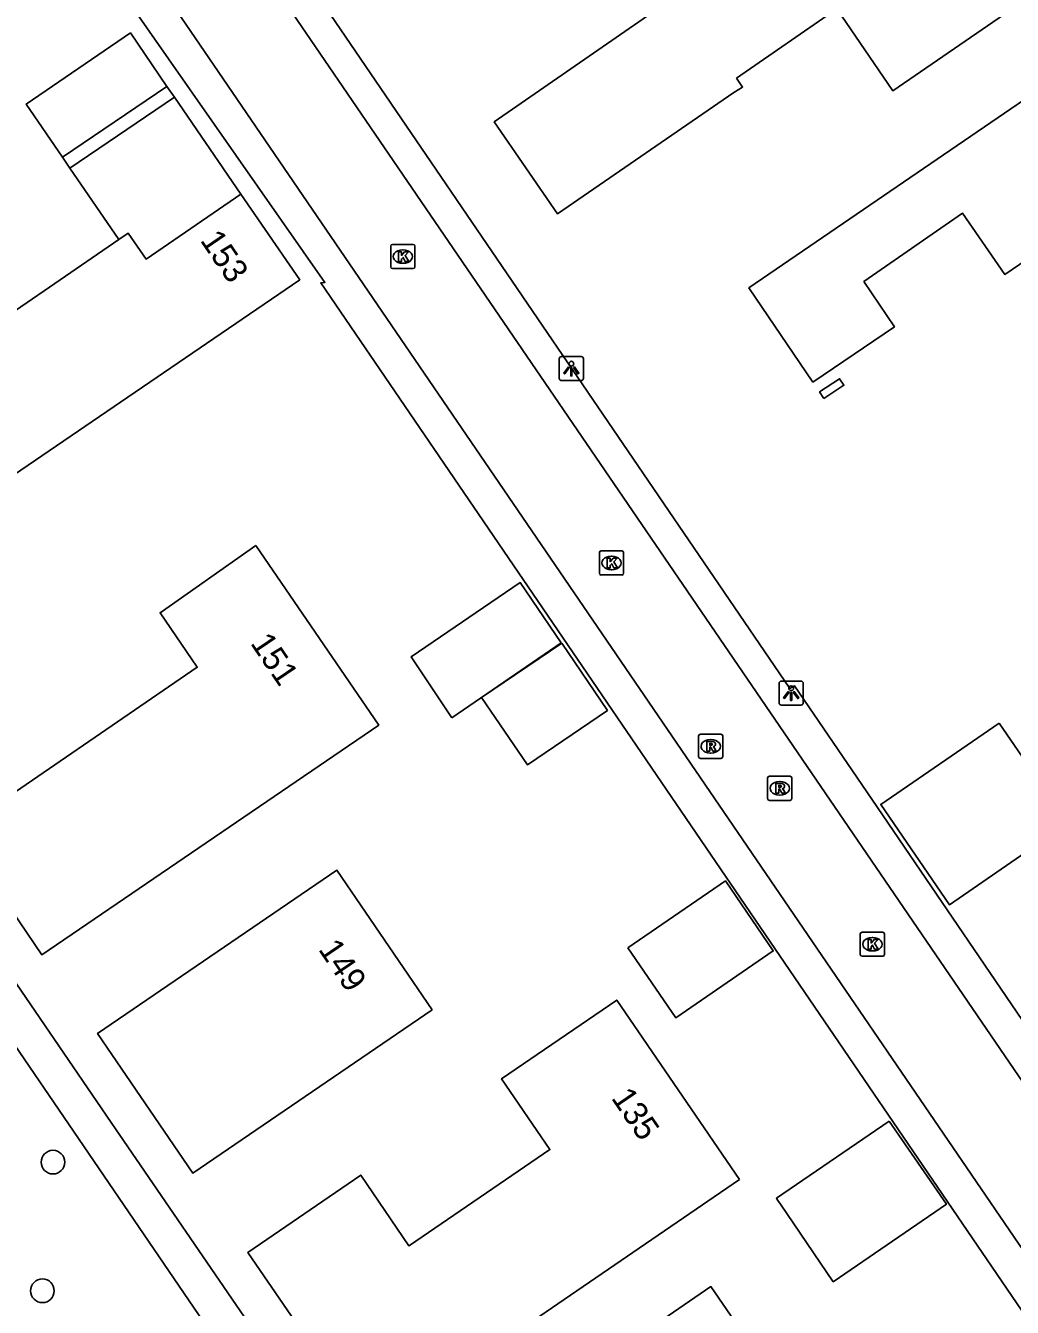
# Model space of a CAD drawing. Extents: x 155275 to 156263, y 382654 to 383635.
# Drawn here: x 155688.2 to 155729.1, y 383396.3 to 383449.4 of the extents above; entities that cross this region are included whole.
import ezdxf

# ---------------------------------------------------------------- set-up
doc = ezdxf.new("R2010")
doc.units = 0
for name, color, linetype in [('IMGEO_Boom', 7, 'Continuous'), ('IMGEO_Kolk', 7, 'Continuous'), ('IMGEO_Lichtpunt', 7, 'Continuous'), ('IMGEO_Muur', 7, 'Continuous'), ('IMGEO_Pand', 7, 'Continuous'), ('IMGEO_Pand_nummerreeks', 7, 'Continuous'), ('IMGEO_Pand_overbouw', 7, 'Continuous'), ('IMGEO_Rijbaan_lokaal_open', 7, 'Continuous'), ('IMGEO_Rioolput', 7, 'Continuous'), ('IMGEO_Voetpad_open', 7, 'Continuous')]:
    doc.layers.add(name, color=color, linetype=linetype)

msp = doc.modelspace()

# ---------------------------------------------------------------- linework, layer by layer
at = {"layer": 'IMGEO_Boom'}
for centre in [(155689.376, 383402.348), (155688.939, 383397.026)]:
    msp.add_circle(centre, 0.489, dxfattribs=at)
at = {"layer": 'IMGEO_Kolk'}
for p, q in [((155703.358, 383439.386), (155703.358, 383440.238)), ((155703.433, 383440.312), (155704.285, 383440.312)), ((155703.846, 383440.092), (155703.871, 383440.092)), ((155704.359, 383440.238), (155704.359, 383439.386)), ((155703.869, 383439.532), (155703.844, 383439.532)), ((155704.285, 383439.312), (155703.433, 383439.312)), ((155711.996, 383426.712), (155711.996, 383427.564)), ((155712.071, 383427.638), (155712.923, 383427.638)), ((155712.484, 383427.418), (155712.509, 383427.418)), ((155712.997, 383427.564), (155712.997, 383426.712)), ((155712.507, 383426.858), (155712.482, 383426.858)), ((155712.923, 383426.638), (155712.071, 383426.638)), ((155722.794, 383410.937), (155722.794, 383411.789)), ((155722.869, 383411.863), (155723.721, 383411.863)), ((155723.282, 383411.643), (155723.307, 383411.643)), ((155723.795, 383411.789), (155723.795, 383410.937)), ((155723.305, 383411.083), (155723.28, 383411.083)), ((155723.721, 383410.863), (155722.869, 383410.863))]:
    msp.add_line(p, q, dxfattribs=at)
for points in [[(155703.358, 383439.386), (155703.358, 383440.238)], [(155703.433, 383440.312), (155704.285, 383440.312)], [(155704.359, 383440.238), (155704.359, 383439.386)], [(155703.679, 383440.012), (155703.802, 383440.012), (155703.802, 383439.861), (155703.932, 383440.012), (155704.096, 383440.012), (155703.95, 383439.861), (155704.103, 383439.612), (155703.951, 383439.612), (155703.866, 383439.776), (155703.802, 383439.709), (155703.802, 383439.612), (155703.679, 383439.612), (155703.679, 383440.012)], [(155704.285, 383439.312), (155703.433, 383439.312)], [(155711.996, 383426.712), (155711.996, 383427.564)], [(155712.071, 383427.638), (155712.923, 383427.638)], [(155712.317, 383427.338), (155712.44, 383427.338), (155712.44, 383427.187), (155712.57, 383427.338), (155712.734, 383427.338), (155712.588, 383427.187), (155712.741, 383426.938), (155712.589, 383426.938), (155712.504, 383427.102), (155712.44, 383427.035), (155712.44, 383426.938), (155712.317, 383426.938), (155712.317, 383427.338)], [(155712.997, 383427.564), (155712.997, 383426.712)], [(155712.923, 383426.638), (155712.071, 383426.638)], [(155722.794, 383410.937), (155722.794, 383411.789)], [(155722.869, 383411.863), (155723.721, 383411.863)], [(155723.115, 383411.563), (155723.238, 383411.563), (155723.238, 383411.412), (155723.368, 383411.563), (155723.532, 383411.563), (155723.386, 383411.412), (155723.539, 383411.163), (155723.387, 383411.163), (155723.302, 383411.327), (155723.238, 383411.26), (155723.238, 383411.163), (155723.115, 383411.163), (155723.115, 383411.563)], [(155723.795, 383411.789), (155723.795, 383410.937)], [(155723.721, 383410.863), (155722.869, 383410.863)]]:
    msp.add_lwpolyline(points, dxfattribs=at)
for centre, start, end in [((155703.435, 383440.236), 91.552, 178.448), ((155703.435, 383440.236), 91.552, 178.448), ((155704.283, 383440.236), 1.552, 88.448), ((155704.283, 383440.236), 1.552, 88.448), ((155703.435, 383439.388), 181.552, 268.448), ((155703.435, 383439.388), 181.552, 268.448), ((155704.283, 383439.388), 271.552, 358.448), ((155704.283, 383439.388), 271.552, 358.448), ((155712.073, 383427.562), 91.552, 178.448), ((155712.073, 383427.562), 91.552, 178.448), ((155712.921, 383427.562), 1.552, 88.448), ((155712.921, 383427.562), 1.552, 88.448), ((155712.073, 383426.714), 181.552, 268.448), ((155712.073, 383426.714), 181.552, 268.448), ((155712.921, 383426.714), 271.552, 358.448), ((155712.921, 383426.714), 271.552, 358.448), ((155722.871, 383411.787), 91.552, 178.448), ((155722.871, 383411.787), 91.552, 178.448), ((155723.719, 383411.787), 1.552, 88.448), ((155723.719, 383411.787), 1.552, 88.448), ((155722.871, 383410.939), 181.552, 268.448), ((155722.871, 383410.939), 181.552, 268.448), ((155723.719, 383410.939), 271.552, 358.448), ((155723.719, 383410.939), 271.552, 358.448)]:
    msp.add_arc(centre, 0.0765, start, end, dxfattribs=at)
for centre, major_axis, ratio, start_param, end_param in [((155703.845, 383439.812), (-0.387, 0.002), 0.722429, 4.712389, 7.853982), ((155703.87, 383439.812), (-0.39, 0.002), 0.717154, 1.570796, 4.712389), ((155712.483, 383427.138), (-0.387, 0.002), 0.722429, 4.712389, 7.853982), ((155712.508, 383427.138), (-0.39, 0.002), 0.717154, 1.570796, 4.712389), ((155723.281, 383411.363), (-0.387, 0.002), 0.722429, 4.712389, 7.853982), ((155723.306, 383411.363), (-0.39, 0.002), 0.717154, 1.570796, 4.712389)]:
    msp.add_ellipse(centre, major_axis=major_axis, ratio=ratio, start_param=start_param, end_param=end_param, dxfattribs=at)
at = {"layer": 'IMGEO_Lichtpunt'}
for p, q in [((155710.336, 383435.58), (155710.336, 383434.773)), ((155710.336, 383435.58), (155710.336, 383434.773)), ((155711.238, 383435.675), (155710.43, 383435.675)), ((155711.238, 383435.675), (155710.43, 383435.675)), ((155711.332, 383434.773), (155711.332, 383435.58)), ((155711.332, 383434.773), (155711.332, 383435.58)), ((155710.43, 383434.679), (155711.238, 383434.679)), ((155710.43, 383434.679), (155711.238, 383434.679)), ((155719.435, 383422.155), (155719.435, 383421.348)), ((155719.435, 383422.155), (155719.435, 383421.348)), ((155720.337, 383422.25), (155719.529, 383422.25)), ((155720.337, 383422.25), (155719.529, 383422.25)), ((155720.431, 383421.348), (155720.431, 383422.155)), ((155720.431, 383421.348), (155720.431, 383422.155)), ((155719.529, 383421.254), (155720.337, 383421.254)), ((155719.529, 383421.254), (155720.337, 383421.254))]:
    msp.add_line(p, q, dxfattribs=at)
for points in [[(155710.71, 383435.244), (155710.749, 383435.216), (155710.561, 383434.954), (155710.523, 383434.981), (155710.71, 383435.244)], [(155710.812, 383435.196), (155710.859, 383435.196), (155710.859, 383434.874), (155710.812, 383434.874), (155710.812, 383435.196)], [(155710.922, 383435.216), (155710.96, 383435.243), (155711.147, 383434.981), (155711.108, 383434.953), (155710.922, 383435.216)], [(155719.809, 383421.819), (155719.848, 383421.791), (155719.66, 383421.529), (155719.622, 383421.556), (155719.809, 383421.819)], [(155719.911, 383421.771), (155719.958, 383421.771), (155719.958, 383421.449), (155719.911, 383421.449), (155719.911, 383421.771)], [(155720.021, 383421.791), (155720.059, 383421.818), (155720.246, 383421.556), (155720.207, 383421.528), (155720.021, 383421.791)]]:
    msp.add_lwpolyline(points, dxfattribs=at)
for centre in [(155710.835, 383435.378), (155719.934, 383421.953)]:
    msp.add_circle(centre, 0.0994, dxfattribs=at)
for centre, start, end in [((155710.43, 383435.58), 90, 180), ((155710.43, 383435.58), 90, 180), ((155711.238, 383435.58), 0, 90), ((155711.238, 383435.58), 0, 90), ((155710.43, 383434.773), 180, 270), ((155710.43, 383434.773), 180, 270), ((155711.238, 383434.773), 270, 0), ((155711.238, 383434.773), 270, 360), ((155719.529, 383422.155), 90, 180), ((155719.529, 383422.155), 90, 180), ((155720.337, 383422.155), 0, 90), ((155720.337, 383422.155), 0, 90), ((155719.529, 383421.348), 180, 270), ((155719.529, 383421.348), 180, 270), ((155720.337, 383421.348), 270, 0), ((155720.337, 383421.348), 270, 360)]:
    msp.add_arc(centre, 0.0946, start, end, dxfattribs=at)
at = {"layer": 'IMGEO_Muur'}
msp.add_lwpolyline([(155690.079, 383443.462), (155689.765, 383443.919), (155694.095, 383446.848), (155694.403, 383446.4), (155690.079, 383443.462)], dxfattribs=at)
at = {"layer": 'IMGEO_Pand'}
for points in [[(155717.664, 383447.195), (155717.921, 383446.826), (155717.566, 383446.593), (155710.254, 383441.58), (155707.639, 383445.383), (155714.926, 383450.427), (155730.979, 383461.428), (155735.677, 383454.594), (155724.14, 383446.672), (155721.829, 383450.056), (155717.664, 383447.195)], [(155722.936, 383438.776), (155724.205, 383436.907), (155720.834, 383434.617), (155718.183, 383438.511), (155730.16, 383446.702), (155731.18, 383445.23), (155736.178, 383448.644), (155736.898, 383447.615), (155737.975, 383448.351), (155740.025, 383445.301), (155741.4, 383446.273), (155743.94, 383442.56), (155738.98, 383439.161), (155738.142, 383440.387), (155733.61, 383437.28), (155731.24, 383440.754), (155728.776, 383439.074), (155727.025, 383441.605), (155722.936, 383438.776)], [(155697.156, 383442.397), (155693.23, 383439.71), (155692.487, 383440.78), (155692.1, 383440.515), (155689.226, 383438.545), (155681.21, 383433.051), (155677.369, 383438.682), (155672.745, 383435.523), (155679.736, 383425.316), (155699.592, 383438.854), (155697.156, 383442.397)], [(155721.289, 383433.94), (155721.11, 383434.212), (155721.94, 383434.758), (155722.119, 383434.486), (155721.289, 383433.94)], [(155697.78, 383427.86), (155693.811, 383425.078), (155695.35, 383422.822), (155685.435, 383416.043), (155688.912, 383410.928), (155702.862, 383420.429), (155697.78, 383427.86)], [(155705.886, 383420.729), (155710.408, 383423.826), (155708.718, 383426.323), (155704.198, 383423.246), (155705.886, 383420.729)], [(155710.433, 383423.822), (155707.121, 383421.565), (155709.021, 383418.781), (155712.325, 383421.037), (155710.433, 383423.822)], [(155728.542, 383420.504), (155731.379, 383416.369), (155726.482, 383412.999), (155723.644, 383417.149), (155728.542, 383420.504)], [(155705.066, 383408.643), (155701.133, 383414.424), (155691.222, 383407.672), (155695.167, 383401.89), (155705.066, 383408.643)], [(155713.177, 383411.212), (155717.21, 383413.984), (155719.193, 383411.088), (155715.153, 383408.323), (155713.177, 383411.212)], [(155717.794, 383401.632), (155712.715, 383409.053), (155707.947, 383405.797), (155709.947, 383402.867), (155704.128, 383398.905), (155704.103, 383398.888), (155702.113, 383401.815), (155697.446, 383398.616), (155702.536, 383391.189), (155717.794, 383401.632)], [(155723.99, 383404.045), (155719.32, 383400.857), (155719.381, 383400.767), (155719.492, 383400.604), (155721.673, 383397.397), (155726.361, 383400.612), (155723.99, 383404.045)], [(155707.643, 383391.043), (155708.569, 383389.69), (155705.636, 383387.696), (155708.183, 383383.97), (155710.669, 383380.333), (155710.149, 383379.978), (155710.394, 383379.624), (155715.911, 383383.397), (155713.193, 383387.397), (155720.092, 383392.117), (155716.611, 383397.2), (155707.643, 383391.043)]]:
    msp.add_lwpolyline(points, dxfattribs=at)
at = {"layer": 'IMGEO_Pand_overbouw'}
msp.add_lwpolyline([(155694.403, 383446.4), (155694.095, 383446.848), (155692.579, 383449.065), (155688.271, 383446.119), (155689.765, 383443.919), (155690.079, 383443.462), (155692.1, 383440.515), (155692.487, 383440.78), (155693.23, 383439.71), (155697.156, 383442.397)], close=True, dxfattribs=at)
at = {"layer": 'IMGEO_Rijbaan_lokaal_open'}
for points in [[(155693.961, 383457.69), (155744.93, 383383.103)], [(155741.737, 383380.843), (155690.812, 383455.393)]]:
    msp.add_lwpolyline(points, dxfattribs=at)
at = {"layer": 'IMGEO_Rioolput'}
for p, q in [((155716.101, 383419.127), (155716.101, 383419.979)), ((155716.176, 383420.053), (155717.028, 383420.053)), ((155717.102, 383419.979), (155717.102, 383419.127)), ((155716.589, 383419.833), (155716.614, 383419.833)), ((155717.028, 383419.053), (155716.176, 383419.053)), ((155716.612, 383419.273), (155716.587, 383419.273)), ((155719.033, 383418.314), (155719.885, 383418.314)), ((155718.958, 383417.388), (155718.958, 383418.24)), ((155719.446, 383418.094), (155719.471, 383418.094)), ((155719.959, 383418.24), (155719.959, 383417.388)), ((155719.885, 383417.314), (155719.033, 383417.314)), ((155719.469, 383417.534), (155719.444, 383417.534))]:
    msp.add_line(p, q, dxfattribs=at)
for points in [[(155716.101, 383419.127), (155716.101, 383419.979)], [(155716.176, 383420.053), (155717.028, 383420.053)], [(155717.102, 383419.979), (155717.102, 383419.127)], [(155716.69, 383419.751), (155716.438, 383419.753), (155716.438, 383419.353)], [(155716.438, 383419.353), (155716.562, 383419.353), (155716.562, 383419.515), (155716.573, 383419.515)], [(155716.616, 383419.672), (155716.562, 383419.672), (155716.562, 383419.591)], [(155716.562, 383419.591), (155716.614, 383419.591)], [(155716.62, 383419.486), (155716.691, 383419.353), (155716.831, 383419.353), (155716.766, 383419.479)], [(155717.028, 383419.053), (155716.176, 383419.053)], [(155719.033, 383418.314), (155719.885, 383418.314)], [(155718.958, 383417.388), (155718.958, 383418.24)], [(155719.547, 383418.012), (155719.295, 383418.014), (155719.295, 383417.614)], [(155719.295, 383417.614), (155719.419, 383417.614), (155719.419, 383417.776), (155719.43, 383417.776)], [(155719.473, 383417.933), (155719.419, 383417.933), (155719.419, 383417.852)], [(155719.419, 383417.852), (155719.471, 383417.852)], [(155719.959, 383418.24), (155719.959, 383417.388)], [(155719.885, 383417.314), (155719.033, 383417.314)], [(155719.477, 383417.747), (155719.548, 383417.614), (155719.688, 383417.614), (155719.623, 383417.74)]]:
    msp.add_lwpolyline(points, dxfattribs=at)
for centre, radius, start, end in [((155716.178, 383419.977), 0.0765, 91.552, 178.448), ((155716.178, 383419.977), 0.0765, 91.552, 178.448), ((155717.026, 383419.977), 0.0765, 1.552, 88.448), ((155717.026, 383419.977), 0.0765, 1.552, 88.448), ((155716.572, 383419.462), 0.0533, 26.0293, 88.6989), ((155716.598, 383419.78), 0.19, 274.7715, 282.9687), ((155716.622, 383419.576), 0.0964, 77.0061, 93.1865), ((155716.636, 383419.633), 0.0378, 276.6634, 79.6772), ((155716.689, 383419.641), 0.109, 350.3612, 89.416), ((155716.687, 383419.641), 0.112, 277.5842, 350.9817), ((155716.671, 383419.426), 0.108, 29.5134, 73.7905), ((155716.178, 383419.129), 0.0765, 181.552, 268.448), ((155716.178, 383419.129), 0.0765, 181.552, 268.448), ((155717.026, 383419.129), 0.0765, 271.552, 358.448), ((155717.026, 383419.129), 0.0765, 271.552, 358.448), ((155719.035, 383418.238), 0.0765, 91.552, 178.448), ((155719.035, 383418.238), 0.0765, 91.552, 178.448), ((155719.883, 383418.238), 0.0765, 1.552, 88.448), ((155719.883, 383418.238), 0.0765, 1.552, 88.448), ((155719.429, 383417.723), 0.0533, 26.0293, 88.6989), ((155719.455, 383418.041), 0.19, 274.7715, 282.9687), ((155719.479, 383417.837), 0.0964, 77.0061, 93.1865), ((155719.493, 383417.894), 0.0378, 276.6634, 79.6772), ((155719.546, 383417.902), 0.109, 350.3612, 89.416), ((155719.544, 383417.902), 0.112, 277.5842, 350.9817), ((155719.528, 383417.687), 0.108, 29.5134, 73.7905), ((155719.035, 383417.39), 0.0765, 181.552, 268.448), ((155719.035, 383417.39), 0.0765, 181.552, 268.448), ((155719.883, 383417.39), 0.0765, 271.552, 358.448), ((155719.883, 383417.39), 0.0765, 271.552, 358.448)]:
    msp.add_arc(centre, radius, start, end, dxfattribs=at)
for centre, major_axis, ratio, start_param, end_param in [((155716.588, 383419.553), (-0.387, 0.002), 0.722429, 4.712389, 7.853982), ((155716.613, 383419.553), (-0.39, 0.002), 0.717154, 1.570796, 4.712389), ((155719.445, 383417.814), (-0.387, 0.002), 0.722429, 4.712389, 7.853982), ((155719.47, 383417.814), (-0.39, 0.002), 0.717154, 1.570796, 4.712389)]:
    msp.add_ellipse(centre, major_axis=major_axis, ratio=ratio, start_param=start_param, end_param=end_param, dxfattribs=at)
at = {"layer": 'IMGEO_Voetpad_open'}
for points in [[(155746.045, 383383.83), (155735.874, 383398.763), (155735.929, 383398.789), (155723.062, 383417.667), (155720.07, 383422.058), (155719.873, 383421.949), (155694.998, 383458.429)], [(155740.511, 383380.044), (155700.458, 383438.718), (155700.636, 383438.742), (155689.573, 383454.56)], [(155718.509, 383364.995), (155691.786, 383403.993), (155668.209, 383438.49), (155667.515, 383439.536)], [(155671.715, 383413.396), (155689.641, 383387.16), (155697.682, 383392.701), (155680.127, 383418.418), (155674.678, 383414.539), (155674.299, 383415.086), (155671.715, 383413.396)]]:
    msp.add_lwpolyline(points, dxfattribs=at)

# ---------------------------------------------------------------- texts
at = {"layer": 'IMGEO_Pand_nummerreeks'}
for s, rotation, p in [('153', 304.3142, (155695.444, 383440.481)), ('151', 304.171, (155697.521, 383423.817)), ('149', 304.2283, (155700.336, 383411.151)), ('135', 304.3887, (155712.458, 383405.002))]:
    msp.add_text(s, height=1, rotation=rotation, dxfattribs=at).set_placement(p)

doc.saveas('drawing.dxf')
